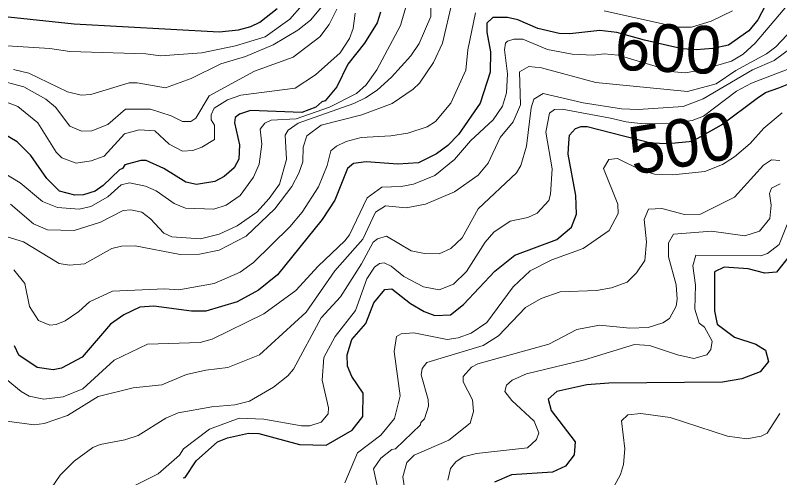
# Model space of a CAD drawing. Extents: x 673.3 to 698.5, y 6984.3 to 7012.3.
# Drawn here: x 690.161 to 691.445, y 6997.77 to 6998.547 of the extents above; entities that cross this region are included whole.
import ezdxf
from ezdxf.enums import TextEntityAlignment as Align

# ---------------------------------------------------------------- set-up
doc = ezdxf.new("R2010")
doc.units = 0
doc.header["$LTSCALE"] = 0.032
doc.layers.add('1', color=7, linetype='Continuous', lineweight=25)
doc.layers.add('2', color=7, linetype='Continuous', lineweight=13)
doc.layers.add('61', color=7, linetype='Continuous')

msp = doc.modelspace()

# ---------------------------------------------------------------- linework, layer by layer
at = {"layer": '1'}
for points in [[(691.4392, 6998.599), (691.4085, 6998.54), (691.3936, 6998.5211), (691.3592, 6998.4971), (691.3328, 6998.4918), (691.3052, 6998.4893), (691.2818, 6998.4912), (691.264, 6998.4947), (691.2184, 6998.5056), (691.1715, 6998.5184), (691.1431, 6998.5218), (691.0926, 6998.5162), (691.0747, 6998.5169), (691.0388, 6998.525), (691.0053, 6998.5399), (690.9881, 6998.5437), (690.9634, 6998.5438), (690.9531, 6998.5344), (690.9532, 6998.5189), (690.9596, 6998.486), (690.9587, 6998.4518), (690.9424, 6998.3997), (690.9055, 6998.3473), (690.8876, 6998.3286), (690.869, 6998.3146), (690.8383, 6998.2997), (690.8037, 6998.2971), (690.7506, 6998.3011), (690.7294, 6998.2982), (690.7194, 6998.2897), (690.698, 6998.2366), (690.6769, 6998.2042), (690.6018, 6998.1111), (690.5698, 6998.0855), (690.534, 6998.0661), (690.4812, 6998.0503), (690.4574, 6998.0501), (690.3939, 6998.0584), (690.3707, 6998.0567), (690.3434, 6998.0439), (690.321, 6998.0283), (690.2738, 6997.973), (690.239, 6997.9544), (690.2249, 6997.9518), (690.1979, 6997.9552), (690.1672, 6997.9762), (690.1598, 6997.992)], [(690.0752, 6998.5528), (690.2603, 6998.5332), (690.5035, 6998.5194), (690.5362, 6998.5231), (690.5567, 6998.5285), (690.5721, 6998.5361), (690.6014, 6998.5587)], [(690.7747, 6998.5527), (690.769, 6998.5349), (690.7478, 6998.5006), (690.72, 6998.4653), (690.7014, 6998.4274), (690.6818, 6998.4039), (690.676, 6998.4019), (690.6664, 6998.3928), (690.6428, 6998.3843), (690.5564, 6998.3874), (690.5377, 6998.3811), (690.5307, 6998.3754), (690.5297, 6998.3664), (690.5377, 6998.3296), (690.5369, 6998.3054), (690.5289, 6998.2908), (690.5122, 6998.2766), (690.4965, 6998.2679), (690.4658, 6998.2629), (690.448, 6998.2671), (690.4107, 6998.2901), (690.381, 6998.3035), (690.3724, 6998.3035), (690.3456, 6998.2961), (690.3412, 6998.2897), (690.3363, 6998.2878), (690.3091, 6998.2616), (690.2955, 6998.2521), (690.2758, 6998.2455), (690.2613, 6998.245), (690.2356, 6998.2521), (690.2142, 6998.2729), (690.1872, 6998.3119), (690.1644, 6998.3345), (690.1424, 6998.3476)], [(690.4431, 6997.7699), (690.4465, 6997.7705), (690.4651, 6997.7984), (690.5011, 6997.8304), (690.5176, 6997.837), (690.5529, 6997.845), (690.5704, 6997.8443), (690.6389, 6997.8259), (690.6834, 6997.8248), (690.7274, 6997.8499), (690.7453, 6997.8731), (690.7459, 6997.9123), (690.7265, 6997.9406), (690.7196, 6997.9575), (690.7186, 6997.9765), (690.7264, 6998.0025), (690.7502, 6998.0294), (690.7635, 6998.0644), (690.7819, 6998.0867), (690.7936, 6998.0877), (690.8254, 6998.063), (690.8483, 6998.0493), (690.866, 6998.043), (690.8922, 6998.0439), (690.9142, 6998.0612), (690.9667, 6998.1176), (691.0005, 6998.1443), (691.0708, 6998.1707), (691.0953, 6998.1912), (691.1038, 6998.2129), (691.103, 6998.2446), (691.09, 6998.3142), (691.0908, 6998.3329), (691.0921, 6998.3459), (691.1022, 6998.3572), (691.1119, 6998.3605), (691.1216, 6998.3605), (691.2288, 6998.3328), (691.2581, 6998.3318), (691.299, 6998.336), (691.3475, 6998.3631), (691.4075, 6998.4084), (691.4213, 6998.4174), (691.4439, 6998.4254), (691.4661, 6998.4347)], [(691.4612, 6998.1423), (691.4397, 6998.1155), (691.4205, 6998.1139), (691.3923, 6998.1211), (691.3522, 6998.1242), (691.336, 6998.1161), (691.3359, 6998.0508), (691.3404, 6998.0283), (691.3695, 6998.0062), (691.405, 6997.9949), (691.4214, 6997.9848), (691.4262, 6997.9658), (691.4125, 6997.948), (691.3819, 6997.9362), (691.3494, 6997.9307), (691.1582, 6997.929), (691.1213, 6997.9265), (691.0709, 6997.9149), (691.0566, 6997.9025), (691.0614, 6997.883), (691.1018, 6997.8308), (691.1001, 6997.8087), (691.0855, 6997.7896), (691.0637, 6997.7794), (690.9947, 6997.775), (690.9661, 6997.7627)]]:
    msp.add_lwpolyline(points, dxfattribs=at)
at = {"layer": '2'}
for points in [[(690.8951, 6998.5701), (690.8788, 6998.5004), (690.8636, 6998.4683), (690.8404, 6998.4336), (690.8297, 6998.4232), (690.7944, 6998.3994), (690.7432, 6998.3804), (690.6751, 6998.3627), (690.651, 6998.345), (690.6447, 6998.3258), (690.6443, 6998.3014), (690.6377, 6998.2821), (690.6258, 6998.2599), (690.5973, 6998.2224), (690.5489, 6998.1761), (690.5038, 6998.1524), (690.4706, 6998.1462), (690.4385, 6998.1456), (690.3626, 6998.1602), (690.3398, 6998.1594), (690.3235, 6998.1557), (690.2774, 6998.1296), (690.2523, 6998.1277), (690.2348, 6998.1304), (690.175, 6998.1669), (690.1404, 6998.1774)], [(690.1531, 6998.2298), (690.1921, 6998.1967), (690.2157, 6998.1871), (690.2604, 6998.1855), (690.3045, 6998.2), (690.3428, 6998.2195), (690.3552, 6998.2204), (690.3741, 6998.2164), (690.3885, 6998.2052), (690.4107, 6998.1815), (690.4245, 6998.1748), (690.4724, 6998.1717), (690.5038, 6998.1793), (690.5339, 6998.1938), (690.5671, 6998.2163), (690.5878, 6998.2393), (690.6049, 6998.2638), (690.6167, 6998.3052), (690.6149, 6998.3457), (690.6199, 6998.3545), (690.6366, 6998.366), (690.7297, 6998.3994), (690.7496, 6998.4088), (690.7692, 6998.4218), (690.7935, 6998.4437), (690.8258, 6998.4792), (690.8395, 6998.5), (690.8591, 6998.5456), (690.8595, 6998.5746)], [(690.1581, 6998.4565), (690.1841, 6998.4499), (690.2489, 6998.419), (690.2718, 6998.4129), (690.2884, 6998.4144), (690.3525, 6998.4338), (690.3659, 6998.4338), (690.4139, 6998.4257), (690.4568, 6998.441), (690.5067, 6998.4656), (690.5479, 6998.478), (690.5942, 6998.4975), (690.636, 6998.5225), (690.6569, 6998.5393), (690.6802, 6998.5666)], [(690.9642, 6998.3717), (690.9799, 6998.3947), (690.9864, 6998.4172), (690.988, 6998.4492), (690.9832, 6998.4896), (690.9848, 6998.5003), (690.988, 6998.504), (690.9985, 6998.5072), (691.0137, 6998.5073), (691.0555, 6998.4898), (691.0965, 6998.4819), (691.1318, 6998.4803), (691.1502, 6998.4828), (691.174, 6998.4802), (691.2679, 6998.4523), (691.2872, 6998.4508), (691.3144, 6998.4555), (691.3641, 6998.4704), (691.3841, 6998.4821), (691.4041, 6998.5006), (691.4605, 6998.5674)], [(690.6431, 6998.5647), (690.6227, 6998.5409), (690.5812, 6998.5114), (690.531, 6998.4959), (690.4748, 6998.4843), (690.4051, 6998.4794), (690.3805, 6998.4827), (690.2529, 6998.4868), (690.2191, 6998.4917), (690.0576, 6998.5016)], [(690.1285, 6998.4395), (690.1756, 6998.4272), (690.2126, 6998.4063), (690.229, 6998.3931), (690.2531, 6998.3611), (690.2726, 6998.3525), (690.2898, 6998.3531), (690.317, 6998.3639), (690.3466, 6998.3897), (690.3887, 6998.3898), (690.4232, 6998.3783), (690.4424, 6998.3687), (690.456, 6998.3688), (690.4645, 6998.3747), (690.4871, 6998.4123), (690.5632, 6998.4534), (690.6283, 6998.4771), (690.6727, 6998.511), (690.6888, 6998.5321), (690.7014, 6998.5576)], [(690.428, 6998.231), (690.4473, 6998.2234), (690.495, 6998.2213), (690.5156, 6998.2285), (690.5391, 6998.2448), (690.5612, 6998.2752), (690.5711, 6998.2971), (690.5752, 6998.3309), (690.5728, 6998.3561), (690.5803, 6998.3661), (690.591, 6998.3713), (690.6331, 6998.3734), (690.6892, 6998.3928), (690.7342, 6998.4157), (690.7508, 6998.4303), (690.7684, 6998.4556), (690.8081, 6998.5302), (690.8179, 6998.5632)], [(691.3657, 6998.555), (691.3301, 6998.5375), (691.2969, 6998.5274), (691.2736, 6998.5274), (691.1506, 6998.5551)], [(690.7324, 6998.5511), (690.7291, 6998.5254), (690.7225, 6998.5082), (690.7069, 6998.4841), (690.6654, 6998.4475), (690.6315, 6998.4248), (690.5401, 6998.4134), (690.518, 6998.4056), (690.4954, 6998.3912), (690.4906, 6998.3804), (690.4905, 6998.3715), (690.4961, 6998.3625), (690.496, 6998.3387), (690.4749, 6998.3255), (690.4593, 6998.3203), (690.4422, 6998.3191), (690.4199, 6998.3309), (690.3957, 6998.3532), (690.3694, 6998.3549), (690.3448, 6998.3482), (690.3104, 6998.3109), (690.2886, 6998.3029), (690.2634, 6998.2987), (690.2398, 6998.3079), (690.2299, 6998.3173), (690.199, 6998.3664), (690.1655, 6998.3939), (690.1438, 6998.4027)], [(691.4851, 6998.5437), (691.4389, 6998.4946), (691.4232, 6998.4829), (691.3715, 6998.4545), (691.3385, 6998.4324), (691.2904, 6998.4193), (691.1363, 6998.4346), (691.0451, 6998.459), (691.024, 6998.4611), (691.0083, 6998.4523), (691.0101, 6998.3967), (690.9976, 6998.3685), (690.9755, 6998.342), (690.9554, 6998.2987), (690.9388, 6998.2786), (690.8988, 6998.2508), (690.8502, 6998.2297), (690.818, 6998.2238), (690.7829, 6998.2269), (690.7661, 6998.2167), (690.7449, 6998.1711), (690.6981, 6998.1177), (690.6497, 6998.0484), (690.5714, 6997.9766), (690.5183, 6997.9552), (690.4812, 6997.9509), (690.4489, 6997.9435), (690.4075, 6997.9266), (690.3594, 6997.9215), (690.3008, 6997.9069), (690.2489, 6997.8745), (690.2098, 6997.8614), (690.1929, 6997.8589), (690.1473, 6997.8655)], [(690.9344, 6998.5517), (690.9213, 6998.4895), (690.918, 6998.4551), (690.8926, 6998.3999), (690.8669, 6998.369), (690.8532, 6998.3598), (690.8206, 6998.3492), (690.7922, 6998.3446), (690.7421, 6998.3418), (690.7171, 6998.3351), (690.7009, 6998.3275), (690.6916, 6998.3195), (690.6849, 6998.2948), (690.6705, 6998.259), (690.6429, 6998.2167), (690.6224, 6998.1919), (690.5616, 6998.1319), (690.5388, 6998.1156), (690.4952, 6998.0968), (690.4362, 6998.0862), (690.4122, 6998.0878), (690.3248, 6998.0835), (690.2862, 6998.0658), (690.2681, 6998.0494), (690.2451, 6998.0338), (690.2298, 6998.0276), (690.2194, 6998.0267), (690.2004, 6998.0343), (690.185, 6998.0579), (690.1772, 6998.0969), (690.1588, 6998.1197)], [(690.2089, 6997.7338), (690.2368, 6997.7745), (690.2603, 6997.798), (690.2916, 6997.8208), (690.3037, 6997.8262), (690.3451, 6997.8337), (690.3675, 6997.8409), (690.414, 6997.8703), (690.4351, 6997.8792), (690.4916, 6997.8891), (690.5302, 6997.8928), (690.5545, 6997.8986), (690.5953, 6997.9223), (690.6191, 6997.9412), (690.6285, 6997.9528), (690.6749, 6998.0391), (690.7073, 6998.0742), (690.7431, 6998.1296), (690.7622, 6998.1663), (690.7699, 6998.1717), (690.7851, 6998.1763), (690.8262, 6998.1516), (690.8489, 6998.1472), (690.8731, 6998.1465), (690.893, 6998.1556), (690.9117, 6998.1735), (690.9389, 6998.2222), (691.0033, 6998.2829), (691.0106, 6998.2948), (691.0197, 6998.3273), (691.028, 6998.3919), (691.0323, 6998.4063), (691.0481, 6998.4158), (691.1152, 6998.4001), (691.1797, 6998.3902), (691.2075, 6998.3891), (691.2831, 6998.3941), (691.3168, 6998.4068), (691.3993, 6998.4558), (691.4357, 6998.4712), (691.4925, 6998.5133)], [(691.4577, 6998.4561), (691.3978, 6998.4335), (691.3727, 6998.4199), (691.3174, 6998.3781), (691.2982, 6998.3706), (691.2596, 6998.3651), (691.2111, 6998.3656), (691.1875, 6998.3686), (691.161, 6998.3745), (691.0799, 6998.3898), (691.0668, 6998.3891), (691.0585, 6998.3829), (691.0524, 6998.3511), (691.0629, 6998.2895), (691.0605, 6998.2466), (691.0574, 6998.2364), (691.0377, 6998.2149), (691.0223, 6998.2075), (690.9928, 6998.2012), (690.9653, 6998.183), (690.9503, 6998.1663), (690.9192, 6998.1167), (690.8974, 6998.0957), (690.8734, 6998.0862), (690.8467, 6998.0909), (690.8137, 6998.1084), (690.7926, 6998.126), (690.781, 6998.1315), (690.7731, 6998.13)], [(690.7148, 6997.7618), (690.736, 6997.8121), (690.7755, 6997.8418), (690.7984, 6997.87), (690.808, 6997.9077), (690.7975, 6997.9824), (690.8018, 6998.0073), (690.8093, 6998.0119), (690.8306, 6998.0137), (690.8865, 6998.0023), (690.9054, 6998.0055), (690.9272, 6998.0133), (690.9534, 6998.0312), (690.9975, 6998.0912), (691.0263, 6998.1178), (691.0627, 6998.1364), (691.1154, 6998.1555), (691.1589, 6998.1855), (691.1737, 6998.2144), (691.1736, 6998.2297), (691.1495, 6998.2899), (691.1583, 6998.305), (691.1727, 6998.3068), (691.2115, 6998.2879), (691.2352, 6998.2806), (691.266, 6998.2792), (691.3194, 6998.285), (691.349, 6998.2967), (691.3695, 6998.3094), (691.3958, 6998.3318), (691.4186, 6998.3579), (691.4496, 6998.3834)], [(690.1265, 6997.9517), (690.171, 6997.9151), (690.1848, 6997.9075), (690.2092, 6997.9021), (690.2415, 6997.906), (690.2749, 6997.9196), (690.3276, 6997.968), (690.3835, 6997.9947), (690.4721, 6997.9974), (690.4919, 6998.0028), (690.5787, 6998.0458), (690.6325, 6998.0849), (690.6699, 6998.1255), (690.7149, 6998.1681), (690.7228, 6998.1787), (690.7523, 6998.2407), (690.7768, 6998.2587), (690.8093, 6998.2596), (690.8304, 6998.2637), (690.8662, 6998.2784), (690.8993, 6998.3053), (690.9259, 6998.3367), (690.9642, 6998.3717)], [(691.4456, 6998.3034), (691.4315, 6998.3043), (691.418, 6998.2954), (691.3695, 6998.2419), (691.3122, 6998.2132), (691.2854, 6998.2124), (691.247, 6998.2229), (691.2249, 6998.2218), (691.2178, 6998.2042), (691.2217, 6998.1664), (691.2186, 6998.1355), (691.2045, 6998.1144), (691.1889, 6998.099), (691.1627, 6998.0894), (691.1376, 6998.0846), (691.0767, 6998.0829), (691.0448, 6998.0713), (691.0184, 6998.0563), (690.9732, 6998.0086), (690.9473, 6997.9925), (690.8523, 6997.964), (690.8448, 6997.954), (690.8433, 6997.9432), (690.8546, 6997.9017), (690.8553, 6997.8902), (690.8488, 6997.8691), (690.8425, 6997.8628), (690.8422, 6997.8589), (690.7998, 6997.819), (690.7938, 6997.8174), (690.7752, 6997.8031), (690.7628, 6997.7854), (690.773, 6997.7393)], [(690.1274, 6998.2909), (690.1694, 6998.2656), (690.2072, 6998.2345), (690.232, 6998.2246), (690.2688, 6998.2214), (690.288, 6998.2263), (690.317, 6998.2425), (690.3393, 6998.2625), (690.3533, 6998.2661), (690.3801, 6998.2602), (690.3978, 6998.2525), (690.428, 6998.231)], [(690.8186, 6997.7302), (690.8121, 6997.7715), (690.8189, 6997.7956), (690.8315, 6997.8079), (690.8897, 6997.8335), (690.9255, 6997.862), (690.931, 6997.8817), (690.9294, 6997.9012), (690.9134, 6997.9316), (690.9136, 6997.9405), (690.9274, 6997.9559), (690.9382, 6997.9616), (691.0575, 6997.9947), (691.1043, 6998.0195), (691.1425, 6998.0266), (691.1937, 6998.0218), (691.2241, 6998.0229), (691.2489, 6998.0304), (691.2604, 6998.0379), (691.2711, 6998.0586), (691.273, 6998.0703), (691.2713, 6998.0942), (691.2585, 6998.1416), (691.2585, 6998.1651), (691.2669, 6998.1798), (691.3305, 6998.1846), (691.3868, 6998.1765), (691.4115, 6998.1847), (691.4287, 6998.2057), (691.4311, 6998.2284), (691.4279, 6998.2479), (691.4314, 6998.2571), (691.4461, 6998.2644)], [(691.4579, 6998.1958), (691.4443, 6998.1621), (691.4245, 6998.1473), (691.4138, 6998.1433), (691.3042, 6998.1445), (691.2991, 6998.1266), (691.304, 6998.0938), (691.3025, 6998.0537), (691.31, 6998.0298), (691.3188, 6998.0231), (691.3316, 6997.9995), (691.3295, 6997.9857), (691.3231, 6997.9769), (691.301, 6997.9705), (691.2736, 6997.9765), (691.2263, 6997.9924), (691.2011, 6997.994), (691.1171, 6997.9681), (691.0202, 6997.9448), (690.9958, 6997.9343), (690.9865, 6997.9256), (690.9837, 6997.9151), (690.9951, 6997.8998), (691.0327, 6997.8654), (691.0409, 6997.8457), (691.0369, 6997.8345), (691.0215, 6997.8205), (690.9359, 6997.8108), (690.9135, 6997.8052), (690.9015, 6997.7968), (690.8921, 6997.7858), (690.888, 6997.7661)], [(690.7731, 6998.13), (690.7644, 6998.1239), (690.7516, 6998.1043), (690.7325, 6998.0514), (690.6985, 6998.0076), (690.6793, 6997.9724), (690.677, 6997.9339), (690.6875, 6997.8876), (690.6866, 6997.8778), (690.6751, 6997.8636), (690.6561, 6997.8573), (690.6419, 6997.8573), (690.579, 6997.8685), (690.5372, 6997.8704), (690.4876, 6997.852), (690.4441, 6997.819), (690.4373, 6997.8082), (690.4015, 6997.7765), (690.3589, 6997.7552)], [(691.167, 6997.756), (691.1777, 6997.7755), (691.1827, 6997.7927), (691.1851, 6997.8185), (691.1794, 6997.8659), (691.1903, 6997.8759), (691.2118, 6997.8783), (691.2614, 6997.8712), (691.3575, 6997.8402), (691.3901, 6997.8353), (691.4142, 6997.84), (691.4242, 6997.8449), (691.4456, 6997.8782)]]:
    msp.add_lwpolyline(points, dxfattribs=at)

# ---------------------------------------------------------------- texts
at = {"layer": '61'}
for s, rotation, p in [('600', 357.52, (691.2562, 6998.4522)), ('500', 9.462, (691.2869, 6998.2935))]:
    msp.add_text(s, height=0.08, rotation=rotation, dxfattribs=at).set_placement(p, align=Align.CENTER)

doc.saveas('drawing.dxf')
